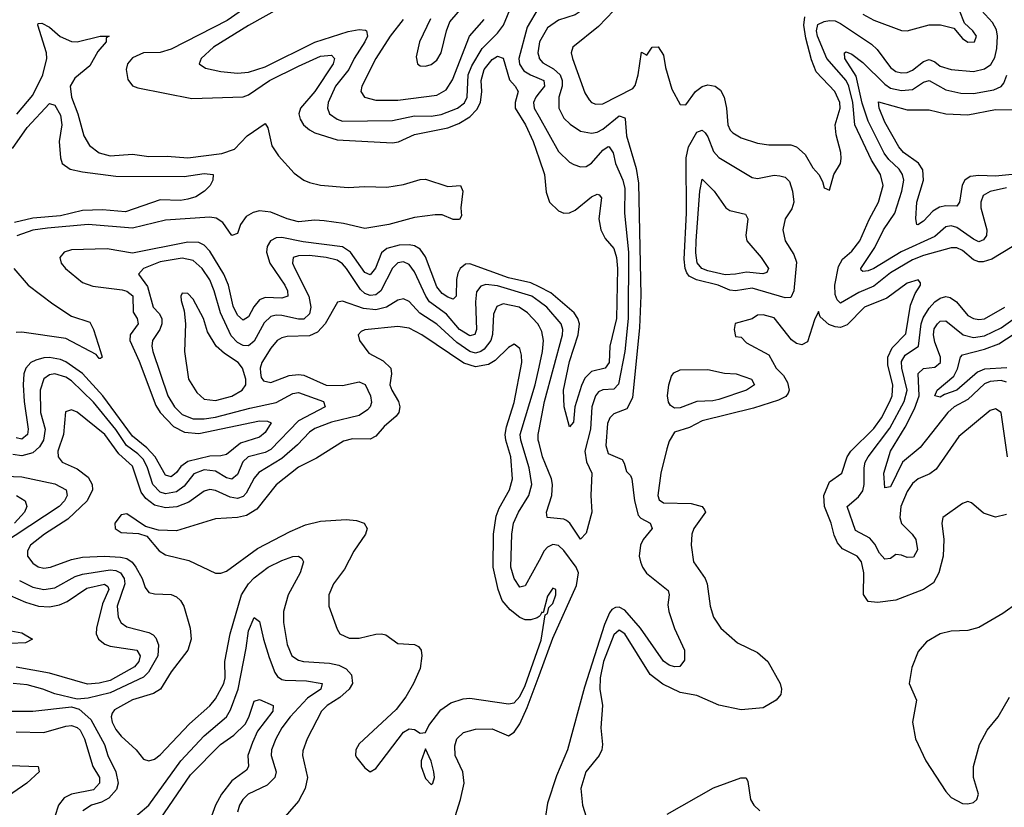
# Model space of a CAD drawing. Header units: inches. Extents: x 1694797 to 1849917, y 907313 to 1017959.
# Tile 377 of 656: x 1728123 to 1731682, y 1006142 to 1008990. Entities that reach past the tile are written whole.
import ezdxf

# ---------------------------------------------------------------- set-up
doc = ezdxf.new("R2010")
doc.units = ezdxf.units.IN
doc.header["$MEASUREMENT"] = 0
doc.layers.add('B7020', color=7, linetype='Continuous')
doc.layers.add('B7030', color=7, linetype='Continuous')

msp = doc.modelspace()

# ---------------------------------------------------------------- linework, layer by layer
at = {"layer": 'B7020', "color": 5}
for points, elevation in [([(1729116.6, 1009063.4), (1728950, 1008968.9), (1728822.7, 1008890), (1728779.1, 1008850), (1728772, 1008830), (1728794.7, 1008814.7), (1728850, 1008802), (1728910, 1008796.5), (1728950, 1008800.1), (1729010, 1008819.6), (1729190, 1008909.2), (1729310, 1008947.3), (1729350, 1008954.6), (1729372.4, 1008952.4), (1729376.5, 1008950), (1729379.6, 1008930), (1729370.1, 1008910), (1729331.4, 1008850), (1729311.9, 1008810), (1729264.7, 1008750), (1729237.9, 1008690), (1729234.8, 1008670), (1729243, 1008650), (1729270, 1008630.6), (1729290, 1008623.5), (1729470, 1008625.6), (1729550, 1008642.4), (1729610, 1008641.6), (1729646.7, 1008646.7), (1729705.7, 1008670), (1729730.2, 1008689.8), (1729740.5, 1008710), (1729744.2, 1008790), (1729757.1, 1008822.9), (1729794.8, 1008885.2), (1729850, 1008941), (1729871.4, 1008970), (1729900.5, 1009039.5)], 940), ([(1728943.3, 1009036.7), (1728872.8, 1008987.2), (1728670, 1008883.2), (1728630, 1008871.7), (1728570, 1008869.9), (1728530, 1008852), (1728511.9, 1008830), (1728507.7, 1008810), (1728513.5, 1008773.5), (1728530.7, 1008750.7), (1728550, 1008743), (1728744.6, 1008704.6), (1728930, 1008710.6), (1728950, 1008718.5), (1729025.8, 1008770), (1729130, 1008821.6), (1729210, 1008857.5), (1729250, 1008861.9), (1729260.6, 1008850), (1729256, 1008830), (1729190, 1008730.3), (1729137.6, 1008670), (1729131.6, 1008650), (1729136.5, 1008630), (1729148.8, 1008610), (1729170, 1008591.5), (1729190, 1008581.1), (1729270, 1008555.7), (1729470, 1008544.8), (1729491.7, 1008548.3), (1729550, 1008574.7), (1729670, 1008598.7), (1729710, 1008614.5), (1729750, 1008639.1), (1729775.2, 1008664.7), (1729788.3, 1008690), (1729792.9, 1008730), (1729791, 1008770), (1729802.1, 1008810), (1729830, 1008846), (1729850, 1008858.5), (1729870, 1008851.2), (1729892.5, 1008772.5), (1729913.5, 1008750), (1729924.1, 1008730), (1729913.6, 1008690), (1729913.8, 1008670), (1729951.2, 1008610), (1729978.8, 1008550), (1730000, 1008486.8)], 920), ([(1729607.1, 1008992.9), (1729567.6, 1008910), (1729555.8, 1008855.8), (1729560.5, 1008830), (1729570, 1008823.1), (1729590, 1008821.5), (1729610, 1008828.2), (1729630, 1008843.6), (1729645.8, 1008870), (1729664.8, 1008950), (1729678, 1008982), (1729730, 1009043.8)], 980), ([(1729997.3, 1009030), (1729957.4, 1008962.6), (1729927.2, 1008850), (1729929.6, 1008829.6), (1729945.1, 1008805.1), (1729968.9, 1008790), (1730000, 1008777.2)], 940), ([(1728112.1, 1008647.9), (1728170, 1008717.6), (1728206.1, 1008790), (1728221.4, 1008850), (1728219.2, 1008870), (1728188.6, 1008970), (1728190, 1008975.8), (1728202.8, 1008977.2), (1728230, 1008962.9), (1728269.2, 1008929.2), (1728310, 1008910.9), (1728330, 1008910.1), (1728414, 1008930), (1728446, 1008930), (1728435.1, 1008924.9), (1728435, 1008910), (1728405.5, 1008874.5), (1728376.6, 1008823.4), (1728321.8, 1008778.2), (1728305.7, 1008750), (1728309.5, 1008710), (1728332.6, 1008650), (1728354.5, 1008570), (1728374.9, 1008534.9), (1728410, 1008508.1), (1728450, 1008497.4), (1728530, 1008503.3), (1728590, 1008495), (1728656, 1008496), (1728730, 1008490.1), (1728853.7, 1008506.3), (1728898.8, 1008521.2), (1728944.9, 1008570), (1729010, 1008614), (1729019.2, 1008599.2), (1729034.4, 1008534.3), (1729057.6, 1008497.6), (1729114.8, 1008434.8), (1729149.4, 1008410), (1729170, 1008400.9), (1729210, 1008391.6), (1729310, 1008382.7), (1729370, 1008387.2), (1729450, 1008384.6), (1729510, 1008393.9), (1729570, 1008412.3), (1729590, 1008413), (1729670, 1008387.3), (1729716, 1008390), (1729724.9, 1008370), (1729716.9, 1008310), (1729719.2, 1008280.8), (1729712.9, 1008267.1), (1729690, 1008267.8), (1729650, 1008283.9), (1729624.9, 1008284.9), (1729550, 1008274.8), (1729457.4, 1008250), (1729370, 1008234.9), (1729292.9, 1008252.9), (1729223.1, 1008263.1), (1729190, 1008265.1), (1729130, 1008259.5), (1729090, 1008269.6), (1729030, 1008294.6), (1728990, 1008298.3), (1728966.7, 1008293.3), (1728941.8, 1008278.2), (1728921.1, 1008250), (1728910, 1008216.4), (1728890, 1008209.1), (1728856.5, 1008256.5), (1728832.4, 1008272.4), (1728810, 1008276.4), (1728650, 1008264.6), (1728530, 1008236.2), (1728370, 1008249), (1728223.3, 1008236.7), (1728170, 1008229), (1728112, 1008208)], 880), ([(1729509.1, 1008990), (1729462.3, 1008930), (1729410.1, 1008850), (1729359.8, 1008750), (1729355.9, 1008730), (1729369.3, 1008709.3), (1729410, 1008699.4), (1729490, 1008698.8), (1729630, 1008717.3), (1729664, 1008736), (1729687.5, 1008772.5), (1729748.3, 1008930), (1729802.1, 1008990)], 960), ([(1730000, 1008901.6), (1729995.7, 1008870), (1730000, 1008853.2)], 960), ([(1730000, 1008725.5), (1729987.8, 1008710), (1729980.1, 1008690), (1729982.5, 1008670), (1730000, 1008638.7)], 940), ([(1728096.4, 1008523.6), (1728150, 1008600.1), (1728230, 1008687), (1728250, 1008681.3), (1728270, 1008644.2), (1728275.2, 1008610), (1728265.9, 1008550), (1728270.1, 1008490.1), (1728276.8, 1008470), (1728305.2, 1008450), (1728350, 1008439.4), (1728470, 1008424.5), (1728716.9, 1008423.1), (1728790, 1008434.1), (1728821.6, 1008430), (1728820.7, 1008410), (1728810.7, 1008390), (1728790.8, 1008370), (1728758.8, 1008350), (1728730, 1008341.5), (1728703.6, 1008336.4), (1728630, 1008338.7), (1728504.7, 1008295.3), (1728422.1, 1008302.1), (1728350, 1008300.1), (1728270, 1008281), (1728170, 1008272.2), (1728103.5, 1008256.5)], 860), ([(1730000, 1008023.7), (1729970, 1008038.7), (1729890, 1008056.8), (1729750, 1008106.7), (1729734.2, 1008105.8), (1729714.6, 1008090), (1729706.9, 1008073.1), (1729701.9, 1008050), (1729700.5, 1007990), (1729690, 1007979.9), (1729670, 1007986.5), (1729650, 1007999.9), (1729630, 1008023.9), (1729590, 1008132.8), (1729570, 1008160.5), (1729550, 1008172.4), (1729530, 1008176.2), (1729494.6, 1008174.6), (1729450, 1008162.8), (1729430, 1008146.7), (1729408.5, 1008091.5), (1729390, 1008067.9), (1729370, 1008076.3), (1729318.8, 1008150), (1729290, 1008168.9), (1729147, 1008187), (1729070, 1008202.3), (1729050, 1008200.8), (1729029.6, 1008190.4), (1729017.1, 1008170), (1729014.4, 1008150), (1729026.7, 1008110), (1729081.5, 1008030), (1729091.2, 1008010), (1729092.4, 1007990), (1729070, 1007983), (1729010, 1007986), (1728990, 1007977.6), (1728968.7, 1007951.3), (1728950, 1007915.6), (1728930, 1007903.2), (1728910, 1007921.4), (1728894.3, 1007954.3), (1728877.1, 1008030), (1728860.1, 1008070), (1728810, 1008152.8), (1728790, 1008174.2), (1728770, 1008183.8), (1728730, 1008186.1), (1728530, 1008145.7), (1728438.5, 1008161.5), (1728310, 1008157.7), (1728283.2, 1008150), (1728267.7, 1008130), (1728272.6, 1008110), (1728287.8, 1008090), (1728350, 1008040.1), (1728386.8, 1008026.8), (1728493.6, 1008013.6), (1728510, 1008009), (1728532, 1007992), (1728532.8, 1007932.8), (1728546.8, 1007910), (1728551.2, 1007890), (1728522.4, 1007850), (1728520.4, 1007830), (1728555.1, 1007755.1), (1728614.7, 1007594.7), (1728630, 1007569.7), (1728678.7, 1007518.7), (1728718.5, 1007498.5), (1728770, 1007494), (1728990, 1007539.2), (1729018.2, 1007538.2), (1729031.8, 1007531.8), (1729010, 1007497.6), (1728990, 1007480.1), (1728920.8, 1007459.2), (1728870, 1007417.9), (1728850, 1007412.6), (1728810, 1007411.4), (1728730, 1007392.1), (1728705.2, 1007374.8), (1728690, 1007353.4), (1728670, 1007337.5), (1728650, 1007343.6), (1728612.3, 1007410), (1728582.3, 1007442.3), (1728530, 1007483.6), (1728423.4, 1007630), (1728350, 1007711.3), (1728290, 1007752.4), (1728270, 1007761), (1728230, 1007768.2), (1728210, 1007767.8), (1728180.5, 1007759.5), (1728163.3, 1007750), (1728145.5, 1007730), (1728137.9, 1007710), (1728135.3, 1007670), (1728138.9, 1007610), (1728153.1, 1007510), (1728150.8, 1007490), (1728130, 1007472.9), (1728110, 1007477.7)], 920), ([(1730000, 1007970.8), (1729974.1, 1007990), (1729850, 1008027.4), (1729807.8, 1008032.2), (1729790, 1008026.6), (1729773.6, 1008006.4), (1729769.8, 1007970.2), (1729773.7, 1007870), (1729768.1, 1007851.9), (1729750, 1007846.8), (1729712.5, 1007870), (1729665.6, 1007925.6), (1729604, 1007970), (1729590.5, 1007990), (1729550, 1008078.7), (1729530, 1008104.9), (1729510, 1008114), (1729490, 1008111.3), (1729470, 1008091.4), (1729428.1, 1008010), (1729410, 1007995.7), (1729390, 1007992.8), (1729370, 1008000.4), (1729354.1, 1008014.1), (1729304.5, 1008090), (1729290, 1008107.3), (1729270, 1008119.9), (1729230.6, 1008130.6), (1729170, 1008137.7), (1729130, 1008136.4), (1729111.5, 1008130), (1729109.1, 1008110), (1729117.1, 1008090), (1729167.9, 1007990), (1729174.8, 1007950), (1729170, 1007926.3), (1729150, 1007907.7), (1729130, 1007907), (1729070, 1007920.9), (1729050, 1007922), (1729030, 1007916.7), (1729006.1, 1007893.9), (1728970, 1007827.3), (1728950, 1007811.3), (1728930, 1007811.8), (1728910, 1007822.8), (1728887, 1007847), (1728849.1, 1007930), (1728826.1, 1008010), (1728810, 1008049.1), (1728782.4, 1008090), (1728750, 1008119.5), (1728710, 1008128.3), (1728630, 1008114.9), (1728570.2, 1008090), (1728552.1, 1008070), (1728584.8, 1008024.8), (1728605.6, 1007950), (1728627.2, 1007927.2), (1728636.3, 1007910), (1728636, 1007890), (1728629, 1007870), (1728602.5, 1007830), (1728600.1, 1007810), (1728604.5, 1007790), (1728658.2, 1007630), (1728682.3, 1007590), (1728710, 1007562.7), (1728750, 1007546.5), (1728790, 1007546.3), (1728830, 1007553), (1728954.1, 1007585.9), (1729050, 1007605.3), (1729110, 1007638.1), (1729130, 1007641.9), (1729220.7, 1007610), (1729227.3, 1007590), (1729130, 1007540.2), (1729030, 1007435.8), (1729010, 1007424.6), (1728948.1, 1007410), (1728929.2, 1007390.8), (1728910, 1007345.7), (1728890, 1007329), (1728870, 1007334.1), (1728830, 1007357.8), (1728790, 1007362.2), (1728752, 1007348), (1728716.8, 1007303.2), (1728690, 1007282.7), (1728650, 1007275.6), (1728630, 1007281.9), (1728604.4, 1007310), (1728585.2, 1007370), (1728570, 1007399.4), (1728550, 1007420.5), (1728509, 1007450), (1728470, 1007508.6), (1728390, 1007606.5), (1728310, 1007684), (1728290, 1007697.2), (1728250, 1007709), (1728230, 1007705.7), (1728210, 1007691.8), (1728196.2, 1007650), (1728197.6, 1007570), (1728215.4, 1007510), (1728208.6, 1007470), (1728194.3, 1007445.7), (1728170, 1007424.3), (1728130, 1007412.6), (1728098.2, 1007418.2)], 940), ([(1728102, 1008090), (1728153, 1008030), (1728242.5, 1007962.5), (1728310, 1007918.4), (1728375.9, 1007895.9), (1728390, 1007870.3), (1728415.2, 1007790), (1728420.3, 1007770), (1728415.3, 1007764.7), (1728410, 1007765), (1728398.9, 1007778.9), (1728290, 1007836.9), (1728130, 1007860.6), (1728110, 1007858.5)], 880), ([(1730000, 1007881.4), (1729995.4, 1007890), (1729957.9, 1007930), (1729928, 1007950), (1729870, 1007962.1), (1729847.5, 1007952.5), (1729835.3, 1007924.7), (1729831.4, 1007851.4), (1729825.3, 1007830), (1729801.1, 1007798.9), (1729790, 1007790.2), (1729770, 1007784.7), (1729750, 1007789.7), (1729702.8, 1007822.8), (1729630, 1007888.9), (1729569.3, 1007929.3), (1729530, 1007971.1), (1729510, 1007980.5), (1729490, 1007976.4), (1729449.1, 1007950.9), (1729410, 1007940.4), (1729365.3, 1007945.3), (1729290, 1007972.3), (1729271.6, 1007968.4), (1729227.1, 1007890), (1729199.7, 1007860.3), (1729170, 1007846.5), (1729090, 1007844.5), (1729070, 1007839.9), (1729053.2, 1007830), (1729030, 1007802.4), (1728998, 1007750), (1728991.8, 1007730), (1728993.3, 1007713.3), (1728995.8, 1007695.8), (1729004, 1007684), (1729030, 1007678), (1729096.4, 1007703.6), (1729130, 1007707.4), (1729150, 1007704.8), (1729230, 1007668.9), (1729290, 1007667.8), (1729350, 1007680.6), (1729371.1, 1007671.1), (1729390.1, 1007630), (1729394.5, 1007605.5), (1729389.5, 1007590), (1729380.2, 1007579.8), (1729350, 1007558.5), (1729250, 1007534.9), (1729190, 1007511.6), (1729170, 1007499.2), (1729127.1, 1007452.9), (1729070, 1007403), (1728986.9, 1007353.1), (1728970, 1007331.8), (1728941.6, 1007278.4), (1728930, 1007266.3), (1728910, 1007259.4), (1728883.8, 1007263.8), (1728830, 1007288.2), (1728810, 1007291.7), (1728790, 1007285.8), (1728733.9, 1007246.1), (1728691.1, 1007228.9), (1728650, 1007224.7), (1728610, 1007235.1), (1728579.1, 1007259.1), (1728562.2, 1007282.2), (1728530, 1007375.7), (1728480.8, 1007420.8), (1728430, 1007490.3), (1728330, 1007571.2), (1728310, 1007579.8), (1728287.8, 1007572.2), (1728280.8, 1007490), (1728260.1, 1007430), (1728261.5, 1007410), (1728276.5, 1007390), (1728330, 1007366.1), (1728370, 1007336.1), (1728384.9, 1007310), (1728385.4, 1007290), (1728366.8, 1007250), (1728296.5, 1007183.5), (1728212.2, 1007130), (1728161.7, 1007090), (1728151.4, 1007070), (1728151.5, 1007050), (1728170, 1007024.5), (1728190, 1007012), (1728210, 1007007.3), (1728234.7, 1007010), (1728310, 1007038.5), (1728350, 1007046.6), (1728429.5, 1007050.5), (1728487.2, 1007047.2), (1728510, 1007041.5), (1728528.8, 1007028.8), (1728543.1, 1007010), (1728565, 1006970), (1728576.8, 1006936.8), (1728590, 1006919.1), (1728610, 1006913.7), (1728670, 1006911.6), (1728690, 1006903.5), (1728704.1, 1006890), (1728716.6, 1006870), (1728738.6, 1006790), (1728742.3, 1006750), (1728730.2, 1006710), (1728670, 1006632.3), (1728631.8, 1006570), (1728606, 1006554), (1728530, 1006531.5), (1728465.6, 1006494.4), (1728457.4, 1006482.6), (1728453.9, 1006470), (1728457.5, 1006450), (1728470, 1006423.7), (1728490, 1006399.1), (1728543.7, 1006350), (1728570, 1006316.1), (1728590, 1006310.2), (1728610, 1006316.8), (1728630, 1006332.5), (1728736.1, 1006443.9), (1728810, 1006509.6), (1728830, 1006535), (1728860.3, 1006590), (1728865, 1006610), (1728864.7, 1006670), (1728883.4, 1006770), (1728924.1, 1006910), (1728949.9, 1006950), (1728970, 1006971.6), (1729020.6, 1007010), (1729070, 1007034.2), (1729110, 1007048.8), (1729130, 1007050.9), (1729142.2, 1007042.2), (1729148.3, 1007030), (1729136.8, 1006990), (1729092.7, 1006910), (1729076.6, 1006850), (1729076.4, 1006810), (1729088.9, 1006731.1), (1729106.5, 1006690), (1729130, 1006674.4), (1729149.1, 1006669.1), (1729243, 1006663), (1729276.1, 1006656.1), (1729303.2, 1006643.2), (1729321.9, 1006621.8), (1729325.2, 1006590), (1729313.7, 1006570), (1729280.3, 1006539.7), (1729233.7, 1006510), (1729213.6, 1006490), (1729161.9, 1006390), (1729146.1, 1006346.1), (1729145.5, 1006330), (1729163.5, 1006250), (1729154, 1006210), (1729130, 1006164.7), (1729064.9, 1006090)], 960), ([(1730000, 1006832.6), (1729992.9, 1006827.1), (1729970, 1006819.7), (1729950, 1006820.7), (1729930, 1006828.4), (1729895.7, 1006855.7), (1729866.8, 1006890), (1729851.8, 1006930), (1729834.4, 1007010), (1729835.8, 1007130), (1729845.4, 1007194.6), (1729856.1, 1007223.9), (1729893.2, 1007290), (1729904.5, 1007330), (1729898.3, 1007410), (1729879.3, 1007470), (1729877.1, 1007490), (1729881.8, 1007518.2), (1729910, 1007606), (1729937.5, 1007750), (1729936.8, 1007776.8), (1729930, 1007801.3), (1729910, 1007817.2), (1729890, 1007805.3), (1729841.8, 1007758.2), (1729817.1, 1007743), (1729770, 1007734.4), (1729728.6, 1007748.6), (1729576.1, 1007850), (1729530, 1007874.4), (1729490, 1007880.8), (1729370, 1007868.9), (1729357.4, 1007862.6), (1729346.5, 1007850), (1729351.1, 1007830), (1729384.2, 1007784.2), (1729436.5, 1007756.5), (1729463.8, 1007730), (1729467.1, 1007710), (1729461, 1007670), (1729467.8, 1007650), (1729492, 1007610), (1729497.1, 1007590), (1729493, 1007570), (1729483.3, 1007556.7), (1729440.4, 1007519.6), (1729410, 1007484.2), (1729390, 1007473.8), (1729325.6, 1007474.4), (1729293.4, 1007466.6), (1729195.5, 1007404.5), (1729130, 1007371.7), (1729050, 1007307.8), (1728980.2, 1007219.8), (1728942.8, 1007197.2), (1728910, 1007189.9), (1728830, 1007185), (1728690, 1007142.5), (1728624.8, 1007144.7), (1728578, 1007158), (1728510, 1007203.5), (1728490, 1007199.7), (1728466.3, 1007170), (1728467.4, 1007150), (1728490, 1007136.1), (1728552.4, 1007132.4), (1728582.3, 1007122.3), (1728627.4, 1007070), (1728650, 1007055.6), (1728734.2, 1007034.2), (1728830, 1006988.9), (1728850, 1006989), (1728870, 1006995.8), (1728981.9, 1007078.1), (1729099.9, 1007140.1), (1729156.2, 1007163.8), (1729210, 1007176.5), (1729303.1, 1007183.1), (1729339.8, 1007179.8), (1729368.4, 1007170), (1729378.3, 1007150), (1729372.4, 1007130), (1729330, 1007068.5), (1729296.9, 1007003.1), (1729257.2, 1006950), (1729240.2, 1006910), (1729239.7, 1006870), (1729270, 1006786.8), (1729279.3, 1006770), (1729313.6, 1006753.6), (1729350, 1006753.5), (1729410, 1006768.4), (1729430, 1006770.1), (1729445.6, 1006765.6), (1729490, 1006735.1), (1729550, 1006730.8), (1729563.6, 1006723.6), (1729574.2, 1006710), (1729576.8, 1006690), (1729570, 1006644.2), (1729546, 1006590), (1729518.1, 1006541.9), (1729483.8, 1006496.2), (1729350, 1006371.6), (1729337.1, 1006350), (1729336.3, 1006330), (1729340.9, 1006320.9), (1729370, 1006284.7), (1729390, 1006271), (1729410, 1006283), (1729510, 1006414), (1729530, 1006425.7), (1729550, 1006423.1), (1729570, 1006410.5), (1729590, 1006413.4), (1729601.9, 1006438.1), (1729645.3, 1006494.7), (1729680.5, 1006519.5), (1729725.8, 1006534.2), (1729750, 1006537), (1729890, 1006516.4), (1729910, 1006520.1), (1729930, 1006542.7), (1729950, 1006583), (1730000, 1006726.5)], 980), ([(1730000, 1007035.2), (1729950, 1006943.5), (1729930, 1006938.2), (1729910, 1006969.8), (1729898.2, 1007010), (1729902.1, 1007130), (1729908, 1007170), (1729925.4, 1007210), (1729963.3, 1007270), (1729973.3, 1007310), (1729963.6, 1007370), (1729933.5, 1007470), (1729931.7, 1007490), (1729985.7, 1007670), (1730000, 1007733.1)], 960), ([(1730000, 1007459.4), (1729997.3, 1007470), (1729996.5, 1007490), (1730000, 1007508.5)], 940), ([(1728010, 1007342.3), (1728130, 1007337.1), (1728250, 1007312.2), (1728290.7, 1007290), (1728294.9, 1007270), (1728284.9, 1007250), (1728266, 1007230), (1728052.8, 1007090)], 940), ([(1728111.8, 1007270), (1728142.9, 1007250), (1728148.2, 1007230), (1728140.5, 1007210), (1728104, 1007170)], 920), ([(1728122, 1006962), (1728170, 1006937.7), (1728210, 1006929.4), (1728250, 1006935.5), (1728323.5, 1006976.5), (1728350, 1006985.4), (1728450, 1007000.5), (1728470, 1006998.9), (1728487.7, 1006990), (1728500.8, 1006970), (1728502.8, 1006950), (1728474.7, 1006870), (1728479.1, 1006830), (1728489.7, 1006809.7), (1728510, 1006794.7), (1728590, 1006774.5), (1728605.6, 1006765.6), (1728614.8, 1006754.8), (1728624.2, 1006730), (1728621.6, 1006690), (1728588.6, 1006631.4), (1728570, 1006612.6), (1728450, 1006556.2), (1728370, 1006536.4), (1728330, 1006533.1), (1728250, 1006552.2), (1728206.6, 1006570), (1728150, 1006585.1), (1728098.8, 1006590)], 940), ([(1728088.3, 1006908.3), (1728143.8, 1006883.8), (1728190.4, 1006870), (1728230, 1006867.2), (1728266.1, 1006873.9), (1728294, 1006886), (1728365.2, 1006934.8), (1728429.5, 1006949.5), (1728441, 1006941), (1728444.9, 1006930), (1728422, 1006878), (1728399.9, 1006790), (1728399.6, 1006770), (1728407.8, 1006750), (1728430, 1006732.3), (1728450, 1006725.2), (1728546, 1006710), (1728558.2, 1006690), (1728553.6, 1006670), (1728537.6, 1006650), (1728450, 1006600.8), (1728410, 1006590.6), (1728367.8, 1006587.8), (1728230, 1006627.5), (1728110, 1006648.8)], 920), ([(1728510, 1006082.9), (1728589.3, 1006150), (1728704.6, 1006310), (1728790, 1006401), (1728869.9, 1006470), (1728884.7, 1006495.3), (1728911.9, 1006570), (1728941.9, 1006718.1), (1728950, 1006780.5), (1728970, 1006828.7), (1728990, 1006814), (1729003.4, 1006750), (1729024, 1006684), (1729044.4, 1006630), (1729054.7, 1006614.7), (1729070, 1006604.4), (1729082.2, 1006602.2), (1729159.7, 1006599.7), (1729215.5, 1006590), (1729211.6, 1006570), (1729162.5, 1006537.5), (1729100.6, 1006470), (1729070.6, 1006430), (1729048.2, 1006390), (1729032.3, 1006350), (1729031.2, 1006330), (1729049.2, 1006270), (1729044.5, 1006250), (1729017.2, 1006222.8), (1728948.7, 1006190), (1728929.1, 1006170.9), (1728917.5, 1006150), (1728910, 1006125.2)], 940), ([(1728010, 1006795.3), (1728130, 1006772.8), (1728168.9, 1006750), (1728143.4, 1006736.6), (1728090, 1006734.5)], 880), ([(1729690.3, 1006090), (1729716.5, 1006170), (1729729.1, 1006230), (1729723.9, 1006270), (1729697.2, 1006330), (1729695.1, 1006364.9), (1729702.4, 1006390), (1729727, 1006413), (1729770, 1006425.2), (1729830, 1006425.5), (1729890, 1006400.6), (1729910, 1006414.1), (1729930, 1006444.6), (1729957, 1006503), (1730000, 1006619)], 960), ([(1728630, 1006099.9), (1728740, 1006260), (1728848.5, 1006370), (1728896.4, 1006403.6), (1728937.2, 1006442.8), (1728951.2, 1006468.8), (1728970, 1006525.7), (1728990, 1006532.3), (1729038.7, 1006510), (1729037.9, 1006490), (1728982.6, 1006417.4), (1728963.9, 1006376.1), (1728947.6, 1006330), (1728949.6, 1006290), (1728943, 1006277), (1728890, 1006237.7), (1728852.2, 1006190), (1728830.1, 1006150), (1728815.5, 1006110)], 920), ([(1728070.1, 1006490.1), (1728170.4, 1006489.6), (1728310, 1006505.3), (1728337.5, 1006497.5), (1728379.6, 1006459.6), (1728428.8, 1006370), (1728441.8, 1006330), (1728470.1, 1006270.1), (1728478.8, 1006230), (1728472.9, 1006207.1), (1728445, 1006175), (1728418.7, 1006161.3), (1728381.8, 1006150), (1728350.9, 1006130)], 940), ([(1728110, 1006414.9), (1728210, 1006412.8), (1728290, 1006436.2), (1728310, 1006437.6), (1728330, 1006431.3), (1728341.2, 1006421.2), (1728357.4, 1006390), (1728386.8, 1006290), (1728411.1, 1006250), (1728411.8, 1006230), (1728390, 1006205.7), (1728309.6, 1006190.4), (1728283.9, 1006176.1), (1728262.8, 1006150), (1728249.2, 1006109.2)], 920), ([(1728090, 1006294.1), (1728189.3, 1006289.3), (1728193.7, 1006270), (1728149.1, 1006230), (1728063.3, 1006170)], 880)]:
    msp.add_lwpolyline(points, dxfattribs=dict(at, elevation=elevation))
for points, elevation in [([(1728710, 1008000.9), (1728704.6, 1007990), (1728705.9, 1007974.1), (1728716.7, 1007936.7), (1728721.7, 1007890), (1728718.2, 1007790), (1728732.4, 1007690), (1728762.5, 1007642.5), (1728790, 1007618.4), (1728830, 1007613.5), (1728890, 1007628.9), (1728926.8, 1007650), (1728939.7, 1007670), (1728940.3, 1007690), (1728928.5, 1007730), (1728912.9, 1007750), (1728863, 1007783), (1728833.4, 1007810), (1728801.5, 1007861.5), (1728786.9, 1007910), (1728750, 1007979.7), (1728730, 1007999.7)], 960), ([(1729590, 1006353.2), (1729573.8, 1006310), (1729573.4, 1006290), (1729590, 1006247), (1729610, 1006224.9), (1729616.2, 1006230), (1729622, 1006250), (1729619.8, 1006270), (1729610, 1006309.4)], 980)]:
    msp.add_lwpolyline(points, close=True, dxfattribs=dict(at, elevation=elevation))
at = {"layer": 'B7030', "color": 5}
for points, elevation in [([(1730000, 1009127.7), (1730010, 1009126.9), (1730050, 1009135.7), (1730090, 1009157), (1730117.4, 1009182.6), (1730134.9, 1009210), (1730150, 1009250.3), (1730170, 1009277.8), (1730190, 1009259.2), (1730225.6, 1009205.6), (1730250, 1009188.6), (1730266.7, 1009170), (1730266.9, 1009150), (1730259.6, 1009140.4), (1730204.2, 1009090), (1730155.7, 1009024.3), (1730130, 1009007.8), (1730070, 1008988.5), (1730030, 1008960.2), (1730001.1, 1008910), (1730000, 1008901.6)], 960), ([(1731710, 1008169.1), (1731636.1, 1008123.9), (1731605.4, 1008114.6), (1731590, 1008114.5), (1731570, 1008121.5), (1731530, 1008155.2), (1731510, 1008165), (1731490, 1008165.6), (1731390, 1008137.3), (1731350, 1008121.1), (1731270, 1008074.2), (1731210, 1008026.5), (1731155.9, 1008004.1), (1731090, 1007965.6), (1731077.5, 1007977.5), (1731070, 1007996.9), (1731068.8, 1008030), (1731081.9, 1008098.1), (1731096.3, 1008123.7), (1731130, 1008153.2), (1731159.6, 1008190), (1731192.8, 1008267.2), (1731226.2, 1008330), (1731243.2, 1008390), (1731234, 1008430), (1731201.5, 1008481.5), (1731141.5, 1008610), (1731134.1, 1008690), (1731119.2, 1008750), (1731109.7, 1008770), (1731040.2, 1008850), (1731006.4, 1008930), (1731002.5, 1008950), (1731007.8, 1008972.2), (1731030, 1008983.4), (1731050, 1008987.1), (1731070, 1008985.6), (1731090, 1008976.5), (1731201.2, 1008901.2), (1731222.2, 1008882.2), (1731270, 1008817.3), (1731290, 1008803.1), (1731310, 1008797.4), (1731330, 1008798.7), (1731350, 1008807.5), (1731390, 1008838.8), (1731410, 1008845.9), (1731430, 1008837.5), (1731450, 1008822), (1731490, 1008809.3), (1731570, 1008802.4), (1731610, 1008812.3), (1731632.4, 1008827.6), (1731647.2, 1008852.8), (1731654.6, 1008885.4), (1731656.4, 1008930), (1731653, 1008953), (1731639.2, 1008979.2), (1731572, 1009052)], 960), ([(1731170, 1009009.6), (1731210, 1008988.7), (1731310, 1008951.4), (1731330, 1008949.4), (1731410, 1008971.2), (1731451.4, 1008971.4), (1731499.2, 1008959.2), (1731530, 1008921.3), (1731550, 1008909.2), (1731574, 1008910), (1731580.4, 1008930), (1731567.8, 1008950), (1731537.5, 1008977.5), (1731501.2, 1009070)], 980), ([(1730270, 1009022.9), (1730214.9, 1008965.1), (1730121.5, 1008890), (1730116.1, 1008870), (1730120.7, 1008850), (1730165, 1008725), (1730180.5, 1008700.5), (1730190, 1008690.2), (1730204.7, 1008684.7), (1730230, 1008685.7), (1730339.2, 1008740.8), (1730347.5, 1008752.5), (1730358, 1008790), (1730370, 1008872), (1730390, 1008862), (1730408.9, 1008891.1), (1730430, 1008892), (1730450, 1008862), (1730457.3, 1008817.3), (1730479.3, 1008739.3), (1730510, 1008683.8), (1730530, 1008682), (1730565.2, 1008730), (1730590, 1008747.8), (1730610, 1008754.1), (1730636.5, 1008750), (1730655.2, 1008735.2), (1730668.7, 1008710), (1730677.6, 1008670), (1730682.5, 1008610), (1730691.1, 1008590), (1730700.8, 1008580.8), (1730730, 1008562.2), (1730790, 1008543.4), (1730830, 1008537.1), (1730910, 1008537.3), (1730930.8, 1008530.8), (1730962, 1008502), (1730990, 1008454.9), (1731010.7, 1008430), (1731024.7, 1008404.7), (1731030, 1008382), (1731050, 1008374), (1731065.2, 1008430), (1731089.6, 1008470), (1731092, 1008488), (1731090.7, 1008510), (1731073.2, 1008573.2), (1731069.8, 1008609.8), (1731088.8, 1008670), (1731087.3, 1008690), (1731069.1, 1008730), (1731001.8, 1008801.8), (1730984.3, 1008844.3), (1730963.6, 1008923.6), (1730957, 1008970), (1730960.1, 1008999.9)], 980), ([(1731690, 1008381.8), (1731630.8, 1008369.2), (1731605.4, 1008354.6), (1731596.6, 1008330), (1731596.9, 1008310), (1731618.5, 1008230), (1731616.7, 1008210), (1731606.3, 1008193.7), (1731590, 1008187.3), (1731570, 1008196.2), (1731510, 1008238), (1731490, 1008244.3), (1731470, 1008241.5), (1731430, 1008206.3), (1731309.3, 1008150.7), (1731210, 1008090.5), (1731190, 1008081.6), (1731170, 1008079.7), (1731164.7, 1008084.7), (1731163.4, 1008090), (1731213.2, 1008166.8), (1731245.3, 1008230), (1731285.4, 1008290), (1731311.2, 1008370), (1731318, 1008410), (1731313.3, 1008430), (1731301.1, 1008450), (1731264.6, 1008484.6), (1731247.7, 1008507.7), (1731190, 1008622.5), (1731168.3, 1008688.3), (1731145.7, 1008785.7), (1731105.3, 1008850), (1731104.5, 1008870), (1731110, 1008873.6), (1731130, 1008865.3), (1731170, 1008835.7), (1731250, 1008756.8), (1731270, 1008742.6), (1731310, 1008733.3), (1731350, 1008738.1), (1731390, 1008764.6), (1731410, 1008770.1), (1731470, 1008736.6), (1731524.1, 1008724.1), (1731570, 1008722.5), (1731643.3, 1008736.7), (1731670, 1008748.1), (1731679.7, 1008760.3), (1731691, 1008789)], 940), ([(1730000, 1008853.2), (1730000.8, 1008850), (1730013.8, 1008833.8), (1730052.3, 1008812.3), (1730076.5, 1008790), (1730083.8, 1008770), (1730083.5, 1008750), (1730071.8, 1008710), (1730071.6, 1008670), (1730090, 1008633.4), (1730112.3, 1008612.3), (1730150, 1008586.9), (1730190, 1008579.4), (1730210, 1008583.3), (1730230, 1008593.7), (1730290, 1008642.3), (1730310, 1008635.6), (1730311.4, 1008631.4), (1730316.3, 1008570), (1730351.5, 1008451.5), (1730359.1, 1008399.1), (1730367.4, 1007992.6), (1730363.3, 1007876.7), (1730337.6, 1007622.4), (1730317, 1007583), (1730270, 1007564.5), (1730255.5, 1007550), (1730247.3, 1007530), (1730241.2, 1007450), (1730250, 1007422), (1730299.8, 1007399.8), (1730307.1, 1007387.1), (1730316, 1007356), (1730330, 1007342), (1730334.8, 1007330), (1730344.9, 1007250), (1730358.2, 1007198.2), (1730367.8, 1007187.8), (1730401.5, 1007170), (1730404.2, 1007164.2), (1730409.2, 1007150), (1730376.5, 1007110), (1730366.5, 1007090), (1730362.3, 1007050), (1730366.2, 1007030), (1730373.2, 1007010), (1730388.5, 1006988.5), (1730466.3, 1006926.3), (1730470.1, 1006910.1), (1730465.2, 1006874.8), (1730468.7, 1006850), (1730488.9, 1006788.9), (1730525, 1006710), (1730526.1, 1006673.9), (1730508.2, 1006651.8), (1730490, 1006649.9), (1730470, 1006656.3), (1730450, 1006670.6), (1730366.5, 1006790), (1730310, 1006855), (1730290, 1006865.4), (1730275.7, 1006864.3), (1730262.9, 1006857.1), (1730254.5, 1006845.5), (1730236.3, 1006803.7), (1730163.6, 1006576.4), (1730103.2, 1006350), (1730063.5, 1006256.5), (1730030, 1006157.4), (1730013, 1006047)], 960), ([(1730000, 1008777.2), (1730017.3, 1008770), (1730019.2, 1008750), (1730000, 1008725.5)], 940), ([(1731830, 1008442.1), (1731650, 1008424.3), (1731590, 1008427), (1731557.6, 1008422.4), (1731539.4, 1008410), (1731528.7, 1008391.3), (1731519.8, 1008330), (1731510, 1008315.2), (1731470, 1008316.6), (1731447.8, 1008312.2), (1731422.9, 1008297.1), (1731390, 1008261.4), (1731368.6, 1008248.6), (1731365.6, 1008250), (1731361.3, 1008270), (1731365.4, 1008330), (1731389.3, 1008410), (1731386.6, 1008446.6), (1731371, 1008471), (1731317.5, 1008510), (1731300.1, 1008530), (1731250, 1008619.8), (1731228.7, 1008670), (1731227.3, 1008692.7), (1731330, 1008663.8), (1731410, 1008663.9), (1731470.1, 1008650.1), (1731550, 1008645.7), (1731650, 1008664.6), (1731750, 1008663.4)], 920), ([(1730000, 1008638.7), (1730070, 1008513.4), (1730110, 1008474.5), (1730125.8, 1008465.8), (1730150, 1008457.8), (1730170, 1008458.6), (1730190, 1008471.6), (1730230, 1008517.9), (1730250, 1008531.5), (1730253.8, 1008530), (1730268.1, 1008508.1), (1730276.7, 1008470), (1730303.2, 1008410), (1730310, 1008379.3), (1730308.8, 1008290), (1730323.4, 1008150), (1730321.8, 1007910), (1730310, 1007790), (1730287.5, 1007672.5), (1730270, 1007654), (1730230, 1007652.2), (1730215.1, 1007644.9), (1730204.1, 1007630), (1730190.4, 1007590), (1730185.7, 1007510), (1730165.9, 1007430), (1730171.9, 1007391.9), (1730190.1, 1007350), (1730187.2, 1007270), (1730191, 1007210), (1730170, 1007133.3), (1730150, 1007111.9), (1730111.6, 1007170), (1730099.2, 1007179.2), (1730090, 1007184.3), (1730028.7, 1007190), (1730026.8, 1007210), (1730046, 1007270), (1730048.4, 1007310), (1730044.9, 1007330), (1730012.4, 1007410), (1730000, 1007459.4)], 940), ([(1730000, 1008486.8), (1730019, 1008430), (1730025.8, 1008365.8), (1730038, 1008330), (1730070, 1008298.9), (1730090, 1008291), (1730110, 1008291.6), (1730130, 1008300.8), (1730190, 1008349.4), (1730210, 1008358.5), (1730216.9, 1008356.9), (1730225.5, 1008345.5), (1730216.5, 1008270), (1730223.3, 1008230), (1730238.4, 1008198.4), (1730270, 1008162.2), (1730279.8, 1008130), (1730283.1, 1008090), (1730280.2, 1007910), (1730255.9, 1007810), (1730253.1, 1007750), (1730238.8, 1007730), (1730190, 1007718.2), (1730165.8, 1007694.2), (1730153, 1007667), (1730129.1, 1007590), (1730124.7, 1007535.3), (1730110, 1007518), (1730090.7, 1007590.7), (1730087.7, 1007650), (1730110, 1007754.4), (1730140.7, 1007850), (1730145.6, 1007890), (1730140.4, 1007910), (1730126.6, 1007930), (1730042.5, 1008002.5), (1730000, 1008023.7)], 920), ([(1731690, 1007201.4), (1731650, 1007191.3), (1731606.1, 1007206.1), (1731562.8, 1007242.8), (1731550, 1007247.8), (1731530, 1007241.3), (1731459.6, 1007190), (1731455.6, 1007170), (1731463.1, 1007110), (1731460.5, 1007050), (1731444.7, 1006990), (1731425.8, 1006954.2), (1731389.3, 1006930), (1731290, 1006890.8), (1731223.2, 1006883.2), (1731190, 1006886.8), (1731172.3, 1006912.3), (1731174.1, 1006990), (1731164.9, 1007030), (1731149.9, 1007049.9), (1731096.8, 1007076.8), (1731078.4, 1007098.4), (1731066.4, 1007126.4), (1731056.2, 1007170), (1731031.5, 1007230), (1731029.6, 1007270), (1731050, 1007319), (1731093.9, 1007350), (1731113.8, 1007410), (1731126.3, 1007430), (1731210, 1007511.3), (1731237.2, 1007550), (1731267.4, 1007610), (1731275.7, 1007630), (1731278.9, 1007670), (1731261, 1007741), (1731260.6, 1007770), (1731276.2, 1007803.8), (1731325.5, 1007854.5), (1731342, 1007958), (1731359.9, 1008000.1), (1731378.5, 1008030), (1731378.2, 1008038.2), (1731369.6, 1008049.6), (1731330, 1008037.2), (1731256.5, 1007983.5), (1731176.6, 1007950), (1731113.3, 1007886.7), (1731090, 1007877.3), (1731070, 1007878.9), (1731047.6, 1007887.6), (1731015.9, 1007915.9), (1731010, 1007935.3), (1730995.1, 1007904.9), (1730970, 1007825.2), (1730950, 1007814), (1730930, 1007819), (1730912.5, 1007832.5), (1730850, 1007912.4), (1730810, 1007922.7), (1730790, 1007921.2), (1730770, 1007908.7), (1730708.6, 1007891.4), (1730704.9, 1007870), (1730710, 1007844.7), (1730730, 1007842), (1730750, 1007822), (1730830, 1007778), (1730856.4, 1007730), (1730883.5, 1007703.5), (1730898.2, 1007678.3), (1730904, 1007650), (1730899.8, 1007640.2), (1730892, 1007628), (1730865.8, 1007614.2), (1730775, 1007585), (1730590, 1007539.6), (1730544.2, 1007515.8), (1730490, 1007498.5), (1730470, 1007466.1), (1730461.6, 1007438.4), (1730439.7, 1007350), (1730429.3, 1007269.3), (1730434.5, 1007254.5), (1730450, 1007243.6), (1730550, 1007240.9), (1730589, 1007230), (1730597.3, 1007217.3), (1730601, 1007210), (1730559.8, 1007150), (1730551.7, 1007130), (1730550.2, 1007090), (1730558.6, 1007030), (1730599.8, 1006970), (1730608.1, 1006950), (1730618.9, 1006870), (1730630.3, 1006830), (1730656.9, 1006790), (1730716.9, 1006736.9), (1730790, 1006702.5), (1730826.5, 1006670), (1730871.1, 1006590), (1730876.5, 1006570), (1730873.8, 1006550), (1730857, 1006530), (1730810, 1006502), (1730730, 1006494.5), (1730650, 1006511.7), (1730570, 1006546), (1730510, 1006558), (1730447.6, 1006587.6), (1730402.1, 1006622.1), (1730309.9, 1006769.9), (1730290, 1006783.1), (1730270, 1006766.3), (1730233, 1006670), (1730220.5, 1006610), (1730219.1, 1006570), (1730229.5, 1006510), (1730222.7, 1006430), (1730228.7, 1006370), (1730226.7, 1006350), (1730217.6, 1006330), (1730169.4, 1006270), (1730151.1, 1006210), (1730157.1, 1006150), (1730188.6, 1006050)], 980), ([(1731692.9, 1007410), (1731670.4, 1007570), (1731650, 1007583.1), (1731630, 1007576.5), (1731517, 1007483), (1731435.6, 1007364.4), (1731411.8, 1007348.2), (1731370, 1007329.8), (1731350, 1007312.8), (1731330, 1007283.7), (1731307.5, 1007230), (1731304.3, 1007190), (1731310, 1007168.9), (1731348.9, 1007130), (1731362.1, 1007110), (1731367.2, 1007072.8), (1731353, 1007047), (1731330, 1007045.2), (1731310, 1007054.5), (1731290, 1007056.8), (1731270, 1007041.4), (1731250, 1007039.8), (1731230, 1007061.7), (1731214, 1007094), (1731195.6, 1007115.6), (1731143.6, 1007143.6), (1731113.3, 1007230), (1731155, 1007265), (1731170, 1007286.7), (1731175.5, 1007310), (1731175.1, 1007370), (1731179, 1007390), (1731189.5, 1007410), (1731267.5, 1007512.5), (1731320.1, 1007610), (1731330.2, 1007650), (1731311.3, 1007730), (1731310, 1007753.8), (1731322.9, 1007777.1), (1731371.4, 1007810), (1731380.6, 1007890), (1731388.2, 1007911.8), (1731410, 1007946.6), (1731430, 1007969.7), (1731450, 1007983.5), (1731470, 1007988.6), (1731486.1, 1007986.1), (1731508.6, 1007970), (1731550, 1007920.1), (1731570, 1007909.3), (1731590, 1007905.8), (1731610, 1007908.6), (1731683.8, 1007950)], 960), ([(1730000, 1007508.5), (1730019.4, 1007610), (1730084.2, 1007850), (1730085.4, 1007870), (1730080.3, 1007890), (1730028.2, 1007950), (1730000, 1007970.8)], 940), ([(1731690, 1007679.2), (1731670, 1007685.5), (1731630, 1007682.4), (1731610, 1007673.8), (1731550, 1007617.3), (1731500.7, 1007590), (1731477.2, 1007570), (1731377.1, 1007442.9), (1731314, 1007390), (1731270, 1007300.9), (1731250, 1007297), (1731245.5, 1007350), (1731269.9, 1007430), (1731322.7, 1007517.3), (1731356.5, 1007583.5), (1731374, 1007630), (1731370, 1007710.2), (1731390, 1007729.1), (1731430, 1007733.5), (1731450.3, 1007750), (1731451, 1007770), (1731430, 1007824.4), (1731425.6, 1007850), (1731428.2, 1007871.8), (1731439.9, 1007890), (1731450, 1007899.6), (1731470, 1007901.5), (1731532.7, 1007850), (1731570, 1007840.8), (1731610, 1007846.6), (1731670, 1007875.6), (1731783.9, 1007956.1)], 940), ([(1731691.2, 1007731.2), (1731610, 1007726.2), (1731584.7, 1007715.3), (1731510, 1007650.9), (1731464.9, 1007635.1), (1731450, 1007624.9), (1731430, 1007629.6), (1731438.7, 1007650), (1731498.6, 1007701.4), (1731512.8, 1007727.2), (1731523.5, 1007770), (1731530, 1007777.9), (1731610, 1007799), (1731661.7, 1007818.3), (1731807, 1007913)], 920), ([(1730000, 1007733.1), (1730012.9, 1007790), (1730016.2, 1007830), (1730010, 1007862.7), (1730000, 1007881.4)], 960), ([(1730000, 1006619), (1730050, 1006754.1), (1730135.2, 1006944.8), (1730142.6, 1006990), (1730134.6, 1007010), (1730090, 1007070.4), (1730070, 1007088.3), (1730050, 1007092.8), (1730030, 1007082.5), (1730018.9, 1007070), (1730000, 1007035.2)], 960), ([(1730000, 1006726.5), (1730007.2, 1006747.2), (1730021.5, 1006838.5), (1730030, 1006843.1), (1730035.4, 1006864.6), (1730050, 1006879.7), (1730061, 1006910), (1730060.9, 1006930), (1730050, 1006934.5), (1730030, 1006906), (1730014.8, 1006845.2), (1730010, 1006847.8), (1730004.2, 1006835.9), (1730000, 1006832.6)], 980), ([(1731730, 1006882.2), (1731676.5, 1006843.5), (1731590, 1006792.1), (1731550, 1006782), (1731490, 1006779.5), (1731450, 1006769.8), (1731400, 1006740), (1731370, 1006706), (1731347.8, 1006647.8), (1731337.2, 1006590), (1731363.6, 1006530), (1731349.3, 1006450), (1731360.2, 1006390), (1731398, 1006310), (1731470, 1006199.5), (1731490, 1006178.4), (1731530, 1006156.4), (1731550, 1006154.4), (1731570, 1006159.3), (1731582, 1006170), (1731588, 1006190), (1731569.9, 1006249.9), (1731569.9, 1006290), (1731591.5, 1006370), (1731619.2, 1006420.8), (1731659.1, 1006470), (1731699.9, 1006540.1)], 1020), ([(1730462.6, 1006117.4), (1730630, 1006212.3), (1730729.3, 1006249.3), (1730748.4, 1006248.4), (1730755.1, 1006235.1), (1730764.2, 1006170), (1730775.7, 1006150), (1730798.4, 1006130)], 980)]:
    msp.add_lwpolyline(points, dxfattribs=dict(at, elevation=elevation))
for points, elevation in [([(1730790, 1008416.3), (1730850, 1008427.4), (1730870, 1008425.7), (1730890, 1008420.1), (1730905.1, 1008405.1), (1730916, 1008370), (1730920.3, 1008330), (1730913.6, 1008306.4), (1730889.4, 1008270), (1730881.6, 1008230), (1730889.4, 1008190), (1730921.3, 1008141.3), (1730930, 1008113.4), (1730920.9, 1008010), (1730910, 1007985.3), (1730890, 1007983.8), (1730770, 1008018.7), (1730710, 1008009.4), (1730690, 1008012.3), (1730647.7, 1008030), (1730568.8, 1008048.8), (1730543, 1008063), (1730534.1, 1008074.1), (1730527.7, 1008090), (1730524.4, 1008124.4), (1730533.3, 1008290), (1730531.8, 1008490), (1730539.8, 1008530), (1730570, 1008582.8), (1730590, 1008590.6), (1730600.4, 1008580.4), (1730610, 1008566.8), (1730630, 1008513.2), (1730650, 1008492.1), (1730770, 1008418.9)], 960), ([(1730808.5, 1008071.5), (1730750, 1008077.2), (1730710, 1008069.3), (1730672.4, 1008067.6), (1730610, 1008082.1), (1730588.3, 1008090), (1730571.4, 1008111.4), (1730566.4, 1008146.4), (1730567.5, 1008190), (1730580.5, 1008370), (1730590, 1008412.8), (1730632.5, 1008370), (1730675.4, 1008310), (1730690, 1008300.1), (1730746.2, 1008286.2), (1730754, 1008270), (1730746.8, 1008210), (1730750.8, 1008190), (1730802.5, 1008130), (1730829.2, 1008090), (1730823.6, 1008076.4)], 940), ([(1730490, 1007585.1), (1730474.9, 1007594.9), (1730467.6, 1007607.6), (1730464.5, 1007630), (1730469.4, 1007670), (1730478.9, 1007701.1), (1730487.1, 1007712.9), (1730510, 1007724.5), (1730610, 1007725.3), (1730670, 1007712.2), (1730711.8, 1007710), (1730767.8, 1007690), (1730778.2, 1007670), (1730750, 1007649.9), (1730650, 1007616.5), (1730628.4, 1007611.6), (1730570, 1007609.9), (1730510, 1007586.8)], 960)]:
    msp.add_lwpolyline(points, close=True, dxfattribs=dict(at, elevation=elevation))

doc.saveas('drawing.dxf')
